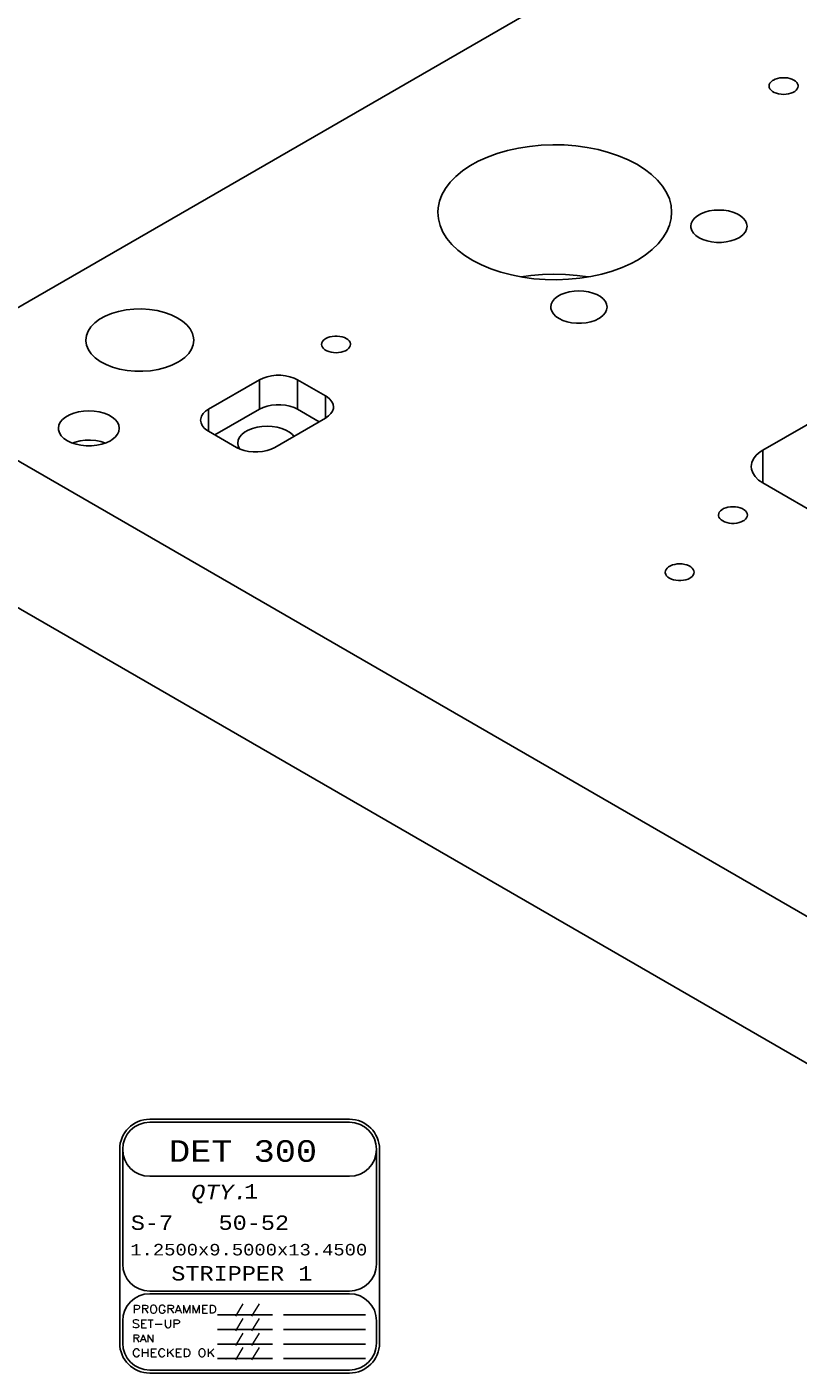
# Model space of a CAD drawing. Header units: inches. Extents: x 3 to 351, y 4 to 271.
# Tile 446 of 530: x 217.97 to 223.33, y 176.59 to 185.94. Entities that reach past the tile are written whole.
import ezdxf
from ezdxf.enums import TextEntityAlignment as Align

# ---------------------------------------------------------------- set-up
doc = ezdxf.new("R2010")
doc.units = ezdxf.units.IN
doc.header["$LTSCALE"] = 0.5
doc.header["$MEASUREMENT"] = 0
doc.layers.add('PLOTVIEW1', color=7, linetype='Continuous')
doc.layers.add('STR_1', color=7, linetype='Continuous')
doc.styles.add('VERO10-Courier New', font='couri.ttf')
doc.styles.add('VERO2-Courier New', font='cour.ttf')
doc.styles.add('VERO3-RomanS', font='romans__.ttf')

msp = doc.modelspace()

# ---------------------------------------------------------------- linework, layer by layer
at = {"layer": 'PLOTVIEW1', "color": 7, "linetype": 'Continuous'}
for p, q in [((220.2111, 178.3521), (218.8236, 178.3521)), ((220.2111, 178.3311), (218.8236, 178.3311)), ((218.6151, 178.1436), (218.6151, 176.7984)), ((218.6361, 178.1436), (218.6361, 177.3467)), ((220.3986, 177.3467), (220.3986, 178.1436)), ((220.4196, 176.7984), (220.4196, 178.1436)), ((218.8236, 177.9561), (220.2111, 177.9561)), ((218.8236, 177.1592), (220.2111, 177.1592)), ((220.2111, 177.1405), (218.8236, 177.1405)), ((219.2951, 176.9939), (219.6763, 176.9939)), ((219.752, 176.9939), (220.3229, 176.9939)), ((218.6361, 176.953), (218.6361, 176.7984)), ((219.2951, 176.8927), (219.6763, 176.8927)), ((219.752, 176.8927), (220.3229, 176.8927)), ((220.3986, 176.7984), (220.3986, 176.953)), ((219.2951, 176.7915), (219.6763, 176.7915)), ((219.752, 176.7915), (220.3229, 176.7915)), ((219.2951, 176.6903), (219.6763, 176.6903)), ((219.752, 176.6903), (220.3229, 176.6903)), ((218.8236, 176.6109), (220.2111, 176.6109)), ((218.8236, 176.5899), (220.2111, 176.5899))]:
    msp.add_line(p, q, dxfattribs=at)
for centre, radius, start, end in [((218.8236, 178.1436), 0.2085, 90, 180), ((218.8236, 178.1436), 0.1875, 90, 180), ((218.8236, 178.1436), 0.1875, 90, 270), ((220.2111, 178.1436), 0.2085, 0, 90), ((220.2111, 178.1436), 0.1875, 0, 90), ((220.2111, 178.1436), 0.1875, 270, 90), ((218.8236, 177.3467), 0.1875, 180, 270), ((220.2111, 177.3467), 0.1875, 270, 0), ((218.8236, 176.953), 0.1875, 90, 180), ((220.2111, 176.953), 0.1875, 0, 90), ((218.8236, 176.7984), 0.2085, 180, 270), ((218.8236, 176.7984), 0.1875, 180, 270), ((220.2111, 176.7984), 0.1875, 270, 0), ((220.2111, 176.7984), 0.2085, 270, 0)]:
    msp.add_arc(centre, radius, start, end, dxfattribs=at)
at = {"layer": 'STR_1', "color": 190, "linetype": 'Continuous'}
for p, q in [((223.7043, 187.3348), (216.9868, 183.4565)), ((223.1308, 185.5472), (223.1382, 185.5563)), ((223.1382, 185.5563), (223.1483, 185.5646)), ((223.1483, 185.5646), (223.1542, 185.5684)), ((223.1542, 185.5684), (223.1676, 185.5749)), ((223.1676, 185.5749), (223.1828, 185.5799)), ((223.1828, 185.5799), (223.1993, 185.5834)), ((223.1993, 185.5834), (223.2165, 185.5851)), ((223.2165, 185.5851), (223.234, 185.5851)), ((223.234, 185.5851), (223.2513, 185.5834)), ((223.2513, 185.5834), (223.2677, 185.5799)), ((223.2677, 185.5799), (223.2829, 185.5749)), ((223.2829, 185.5749), (223.2963, 185.5684)), ((223.2963, 185.5684), (223.3076, 185.5606)), ((223.3076, 185.5606), (223.3164, 185.5519)), ((223.1248, 185.5273), (223.1263, 185.5374)), ((223.1263, 185.5173), (223.1248, 185.5273)), ((223.1263, 185.5374), (223.1308, 185.5472)), ((223.1308, 185.5075), (223.1263, 185.5173)), ((223.1382, 185.4983), (223.1308, 185.5075)), ((223.1483, 185.49), (223.1382, 185.4983)), ((223.1607, 185.4829), (223.1483, 185.49)), ((223.175, 185.4771), (223.1607, 185.4829)), ((223.1909, 185.4728), (223.175, 185.4771)), ((223.2078, 185.4702), (223.1909, 185.4728)), ((223.2253, 185.4693), (223.2078, 185.4702)), ((223.2427, 185.4702), (223.2253, 185.4693)), ((223.2596, 185.4728), (223.2427, 185.4702)), ((223.2755, 185.4771), (223.2596, 185.4728)), ((223.2899, 185.4829), (223.2755, 185.4771)), ((223.3023, 185.49), (223.2899, 185.4829)), ((223.3123, 185.4983), (223.3023, 185.49)), ((223.3197, 185.5075), (223.3123, 185.4983)), ((223.3164, 185.5519), (223.3223, 185.5423)), ((223.3242, 185.5173), (223.3197, 185.5075)), ((223.3223, 185.5423), (223.3254, 185.5324)), ((223.3258, 185.5273), (223.3242, 185.5173)), ((223.3254, 185.5324), (223.3258, 185.5273)), ((221.3842, 185.0963), (221.309, 185.0797)), ((221.462, 185.1085), (221.3842, 185.0963)), ((221.5414, 185.1162), (221.462, 185.1085)), ((221.6218, 185.1194), (221.5414, 185.1162)), ((221.7024, 185.1179), (221.6218, 185.1194)), ((221.7822, 185.1118), (221.7024, 185.1179)), ((221.8607, 185.1011), (221.7822, 185.1118)), ((221.9369, 185.0861), (221.8607, 185.1011)), ((221.1053, 185.0054), (221.047, 184.9733)), ((221.1688, 185.034), (221.1053, 185.0054)), ((221.2369, 185.0589), (221.1688, 185.034)), ((221.309, 185.0797), (221.2369, 185.0589)), ((222.0102, 185.0667), (221.9369, 185.0861)), ((222.0798, 185.0432), (222.0102, 185.0667)), ((222.145, 185.0159), (222.0798, 185.0432)), ((222.2052, 184.985), (222.145, 185.0159)), ((220.9945, 184.938), (220.9483, 184.8999)), ((221.047, 184.9733), (220.9945, 184.938)), ((222.2598, 184.9508), (222.2052, 184.985)), ((222.3082, 184.9136), (222.2598, 184.9508)), ((222.3501, 184.8739), (222.3082, 184.9136)), ((220.8767, 184.8167), (220.8519, 184.7724)), ((220.9089, 184.8593), (220.8767, 184.8167)), ((220.9483, 184.8999), (220.9089, 184.8593)), ((222.3849, 184.8319), (222.3501, 184.8739)), ((222.4123, 184.7882), (222.3849, 184.8319)), ((220.8349, 184.727), (220.8257, 184.6807)), ((220.8519, 184.7724), (220.8349, 184.727)), ((222.4321, 184.7431), (222.4123, 184.7882)), ((222.444, 184.6971), (222.4321, 184.7431)), ((220.8257, 184.6807), (220.824, 184.6506)), ((220.824, 184.6506), (220.828, 184.6042)), ((222.448, 184.6506), (222.444, 184.6971)), ((222.4447, 184.6083), (222.448, 184.6506)), ((222.6071, 184.61), (222.6266, 184.6261)), ((222.6266, 184.6261), (222.6507, 184.64)), ((222.6507, 184.64), (222.6786, 184.6513)), ((222.6786, 184.6513), (222.7095, 184.6596)), ((222.7095, 184.6596), (222.7423, 184.6647)), ((222.7423, 184.6647), (222.7763, 184.6664)), ((222.7763, 184.6664), (222.8102, 184.6647)), ((222.8102, 184.6647), (222.8431, 184.6596)), ((222.8431, 184.6596), (222.8739, 184.6513)), ((222.8739, 184.6513), (222.9018, 184.64)), ((222.9018, 184.64), (222.9259, 184.6261)), ((222.9259, 184.6261), (222.9454, 184.61)), ((220.828, 184.6042), (220.84, 184.5582)), ((220.84, 184.5582), (220.8598, 184.5131)), ((222.4144, 184.517), (222.4335, 184.5622)), ((222.4335, 184.5622), (222.4447, 184.6083)), ((222.581, 184.5537), (222.5839, 184.5732)), ((222.5817, 184.5438), (222.581, 184.5537)), ((222.5876, 184.5245), (222.5817, 184.5438)), ((222.5839, 184.5732), (222.5927, 184.5922)), ((222.5927, 184.5922), (222.6071, 184.61)), ((222.9454, 184.61), (222.9598, 184.5922)), ((222.9598, 184.5922), (222.9686, 184.5732)), ((222.9686, 184.5341), (222.9598, 184.5151)), ((222.9686, 184.5732), (222.9716, 184.5537)), ((222.9716, 184.5537), (222.9686, 184.5341)), ((220.8598, 184.5131), (220.8872, 184.4693)), ((220.8872, 184.4693), (220.922, 184.4274)), ((222.3534, 184.431), (222.3876, 184.4731)), ((222.3876, 184.4731), (222.4144, 184.517)), ((222.5993, 184.506), (222.5876, 184.5245)), ((222.6163, 184.489), (222.5993, 184.506)), ((222.6382, 184.4739), (222.6163, 184.489)), ((222.6642, 184.4613), (222.6382, 184.4739)), ((222.6937, 184.4515), (222.6642, 184.4613)), ((222.7257, 184.4448), (222.6937, 184.4515)), ((222.7592, 184.4413), (222.7257, 184.4448)), ((222.7933, 184.4413), (222.7592, 184.4413)), ((222.8268, 184.4448), (222.7933, 184.4413)), ((222.8588, 184.4515), (222.8268, 184.4448)), ((222.8883, 184.4613), (222.8588, 184.4515)), ((222.9144, 184.4739), (222.8883, 184.4613)), ((222.9259, 184.4812), (222.9144, 184.4739)), ((222.9454, 184.4973), (222.9259, 184.4812)), ((222.9598, 184.5151), (222.9454, 184.4973)), ((220.922, 184.4274), (220.9639, 184.3876)), ((220.9639, 184.3876), (221.0123, 184.3505)), ((221.0123, 184.3505), (221.0669, 184.3162)), ((222.2102, 184.3191), (222.2643, 184.3536)), ((222.2643, 184.3536), (222.3122, 184.391)), ((222.3122, 184.391), (222.3534, 184.431)), ((221.0669, 184.3162), (221.1271, 184.2853)), ((221.1271, 184.2853), (221.1923, 184.258)), ((221.1923, 184.258), (221.2619, 184.2346)), ((222.0352, 184.2424), (222.1033, 184.2672)), ((222.1033, 184.2672), (222.1668, 184.2958)), ((222.1668, 184.2958), (222.2102, 184.3191)), ((221.2619, 184.2346), (221.3352, 184.2152)), ((221.3352, 184.2152), (221.4114, 184.2001)), ((221.4706, 184.2114), (221.403, 184.2016)), ((221.4114, 184.2001), (221.4898, 184.1895)), ((221.5502, 184.2187), (221.4706, 184.2114)), ((221.4898, 184.1895), (221.5697, 184.1834)), ((221.6306, 184.2213), (221.5502, 184.2187)), ((221.5697, 184.1834), (221.6503, 184.1819)), ((221.7111, 184.2193), (221.6306, 184.2213)), ((221.6503, 184.1819), (221.7306, 184.185)), ((221.7909, 184.2127), (221.7111, 184.2193)), ((221.7306, 184.185), (221.8101, 184.1927)), ((221.8691, 184.2016), (221.7909, 184.2127)), ((221.8101, 184.1927), (221.8879, 184.2049)), ((221.8879, 184.2049), (221.9631, 184.2215)), ((221.9631, 184.2215), (222.0352, 184.2424)), ((221.6348, 184.0487), (221.6544, 184.0648)), ((221.6544, 184.0648), (221.6784, 184.0787)), ((221.6784, 184.0787), (221.7063, 184.09)), ((221.7063, 184.09), (221.7372, 184.0983)), ((221.7372, 184.0983), (221.7701, 184.1034)), ((221.7701, 184.1034), (221.804, 184.1051)), ((221.804, 184.1051), (221.8379, 184.1034)), ((221.8379, 184.1034), (221.8708, 184.0983)), ((221.8708, 184.0983), (221.9016, 184.09)), ((221.9016, 184.09), (221.9295, 184.0787)), ((221.9295, 184.0787), (221.9536, 184.0648)), ((221.9536, 184.0648), (221.9731, 184.0487)), ((218.6078, 183.9619), (218.6596, 183.9721)), ((218.6596, 183.9721), (218.7135, 183.9779)), ((218.7135, 183.9779), (218.7682, 183.9791)), ((218.7682, 183.9791), (218.8226, 183.9756)), ((218.8226, 183.9756), (218.8755, 183.9676)), ((218.8755, 183.9676), (218.9259, 183.9553)), ((221.6087, 183.9923), (221.6117, 184.0119)), ((221.6094, 183.9825), (221.6087, 183.9923)), ((221.6153, 183.9632), (221.6094, 183.9825)), ((221.6117, 184.0119), (221.6205, 184.0309)), ((221.6205, 184.0309), (221.6348, 184.0487)), ((221.9731, 184.0487), (221.9875, 184.0309)), ((221.9875, 184.0309), (221.9963, 184.0119)), ((221.9963, 183.9728), (221.9875, 183.9538)), ((221.9963, 184.0119), (221.9993, 183.9923)), ((221.9993, 183.9923), (221.9963, 183.9728)), ((218.415, 183.8546), (218.4418, 183.8821)), ((218.4418, 183.8821), (218.4753, 183.9072)), ((218.4753, 183.9072), (218.5147, 183.9291)), ((218.5147, 183.9291), (218.5592, 183.9475)), ((218.5592, 183.9475), (218.6078, 183.9619)), ((218.9259, 183.9553), (218.9727, 183.9388)), ((218.9727, 183.9388), (219.0147, 183.9186)), ((219.0147, 183.9186), (219.0513, 183.8951)), ((219.0513, 183.8951), (219.0815, 183.8688)), ((221.627, 183.9447), (221.6153, 183.9632)), ((221.644, 183.9277), (221.627, 183.9447)), ((221.6659, 183.9126), (221.644, 183.9277)), ((221.692, 183.9), (221.6659, 183.9126)), ((221.7214, 183.8901), (221.692, 183.9)), ((221.7534, 183.8834), (221.7214, 183.8901)), ((221.787, 183.88), (221.7534, 183.8834)), ((221.821, 183.88), (221.787, 183.88)), ((221.8545, 183.8834), (221.821, 183.88)), ((221.8865, 183.8901), (221.8545, 183.8834)), ((221.916, 183.9), (221.8865, 183.8901)), ((221.9421, 183.9126), (221.916, 183.9)), ((221.9536, 183.9199), (221.9421, 183.9126)), ((221.9731, 183.936), (221.9536, 183.9199)), ((221.9875, 183.9538), (221.9731, 183.936)), ((218.3796, 183.7627), (218.3836, 183.7942)), ((218.3836, 183.7942), (218.3955, 183.8251)), ((218.3955, 183.8251), (218.415, 183.8546)), ((219.0815, 183.8688), (219.1048, 183.8401)), ((219.1048, 183.8401), (219.1206, 183.8099)), ((219.1206, 183.8099), (219.1286, 183.7786)), ((220.0465, 183.7741), (220.0599, 183.7806)), ((220.0599, 183.7806), (220.0751, 183.7857)), ((220.0751, 183.7857), (220.0915, 183.7891)), ((220.0915, 183.7891), (220.1088, 183.7909)), ((220.1088, 183.7909), (220.1263, 183.7909)), ((220.1263, 183.7909), (220.1435, 183.7891)), ((220.1435, 183.7891), (220.16, 183.7857)), ((220.16, 183.7857), (220.1752, 183.7806)), ((220.1752, 183.7806), (220.1886, 183.7741)), ((223.0821, 182.9993), (224.4963, 183.8158)), ((218.3797, 183.7586), (218.3796, 183.7627)), ((218.3847, 183.7272), (218.3797, 183.7586)), ((218.3976, 183.6965), (218.3847, 183.7272)), ((218.4181, 183.6672), (218.3976, 183.6965)), ((219.1137, 183.7003), (219.0941, 183.6708)), ((219.1256, 183.7312), (219.1137, 183.7003)), ((219.1296, 183.7627), (219.1256, 183.7312)), ((219.1286, 183.7786), (219.1296, 183.7627)), ((220.017, 183.7331), (220.0186, 183.7432)), ((220.0186, 183.723), (220.017, 183.7331)), ((220.0186, 183.7432), (220.0231, 183.7529)), ((220.0231, 183.7133), (220.0186, 183.723)), ((220.0231, 183.7529), (220.0305, 183.7621)), ((220.0305, 183.7041), (220.0231, 183.7133)), ((220.0305, 183.7621), (220.0405, 183.7704)), ((220.0405, 183.6958), (220.0305, 183.7041)), ((220.0405, 183.7704), (220.0465, 183.7741)), ((220.0529, 183.6887), (220.0405, 183.6958)), ((220.0673, 183.6828), (220.0529, 183.6887)), ((220.1821, 183.6887), (220.1678, 183.6828)), ((220.1945, 183.6958), (220.1821, 183.6887)), ((220.1886, 183.7741), (220.1999, 183.7664)), ((220.2046, 183.7041), (220.1945, 183.6958)), ((220.1999, 183.7664), (220.2086, 183.7576)), ((220.212, 183.7133), (220.2046, 183.7041)), ((220.2086, 183.7576), (220.2146, 183.7481)), ((220.2165, 183.723), (220.212, 183.7133)), ((220.2146, 183.7481), (220.2177, 183.7382)), ((220.218, 183.7331), (220.2165, 183.723)), ((220.2177, 183.7382), (220.218, 183.7331)), ((218.4457, 183.6399), (218.4181, 183.6672)), ((218.48, 183.6152), (218.4457, 183.6399)), ((218.5201, 183.5937), (218.48, 183.6152)), ((218.5652, 183.5758), (218.5201, 183.5937)), ((219.0198, 183.6096), (218.9783, 183.5889)), ((219.0339, 183.6182), (219.0198, 183.6096)), ((219.0674, 183.6433), (219.0339, 183.6182)), ((219.0941, 183.6708), (219.0674, 183.6433)), ((220.0832, 183.6786), (220.0673, 183.6828)), ((220.1001, 183.676), (220.0832, 183.6786)), ((220.1175, 183.6751), (220.1001, 183.676)), ((220.135, 183.676), (220.1175, 183.6751)), ((220.1519, 183.6786), (220.135, 183.676)), ((220.1678, 183.6828), (220.1519, 183.6786)), ((218.6143, 183.5619), (218.5652, 183.5758)), ((218.6665, 183.5523), (218.6143, 183.5619)), ((218.7205, 183.5471), (218.6665, 183.5523)), ((218.7752, 183.5465), (218.7205, 183.5471)), ((218.8295, 183.5506), (218.7752, 183.5465)), ((218.8822, 183.5591), (218.8295, 183.5506)), ((218.9321, 183.572), (218.8822, 183.5591)), ((218.9783, 183.5889), (218.9321, 183.572)), ((219.6105, 183.4993), (219.5854, 183.4871)), ((219.6388, 183.5087), (219.6105, 183.4993)), ((219.6695, 183.5151), (219.6388, 183.5087)), ((219.7017, 183.5184), (219.6695, 183.5151)), ((219.7344, 183.5184), (219.7017, 183.5184)), ((219.7665, 183.5151), (219.7344, 183.5184)), ((219.7973, 183.5087), (219.7665, 183.5151)), ((219.8256, 183.4993), (219.7973, 183.5087)), ((219.8506, 183.4871), (219.8256, 183.4993)), ((226.4974, 177.9656), (216.9868, 183.4565)), ((219.5854, 183.4871), (219.2319, 183.283)), ((220.0451, 183.3749), (219.8506, 183.4871)), ((219.7017, 183.3143), (219.6695, 183.311)), ((219.7344, 183.3143), (219.7017, 183.3143)), ((219.7665, 183.311), (219.7344, 183.3143)), ((220.0561, 183.3679), (220.0451, 183.3749)), ((220.0749, 183.3524), (220.0561, 183.3679)), ((220.0887, 183.3353), (220.0749, 183.3524)), ((220.0971, 183.3171), (220.0887, 183.3353)), ((220.1, 183.2983), (220.0971, 183.3171)), ((218.2183, 183.2112), (218.2394, 183.2286)), ((218.2394, 183.2286), (218.2654, 183.2436)), ((218.2654, 183.2436), (218.2956, 183.2558)), ((218.2956, 183.2558), (218.3289, 183.2648)), ((218.3289, 183.2648), (218.3644, 183.2703)), ((218.3644, 183.2703), (218.401, 183.2721)), ((218.401, 183.2721), (218.4377, 183.2703)), ((218.4377, 183.2703), (218.4732, 183.2648)), ((218.4732, 183.2648), (218.5065, 183.2558)), ((218.5065, 183.2558), (218.5366, 183.2436)), ((218.5366, 183.2436), (218.5626, 183.2286)), ((218.5626, 183.2286), (218.5837, 183.2112)), ((219.1834, 183.2345), (219.1777, 183.2159)), ((219.1945, 183.2522), (219.1834, 183.2345)), ((219.2109, 183.2686), (219.1945, 183.2522)), ((219.2319, 183.283), (219.2109, 183.2686)), ((219.5854, 183.283), (219.2761, 183.1044)), ((219.6105, 183.2951), (219.5854, 183.283)), ((219.6388, 183.3046), (219.6105, 183.2951)), ((219.6695, 183.311), (219.6388, 183.3046)), ((219.6915, 183.0177), (220.0451, 183.2218)), ((219.7973, 183.3046), (219.7665, 183.311)), ((219.8256, 183.2951), (219.7973, 183.3046)), ((219.8506, 183.283), (219.8256, 183.2951)), ((220.0009, 183.1963), (219.8506, 183.283)), ((220.0451, 183.2218), (220.0661, 183.2362)), ((220.0661, 183.2362), (220.0824, 183.2526)), ((220.0824, 183.2526), (220.0936, 183.2703)), ((220.0936, 183.2703), (220.0993, 183.2889)), ((220.0993, 183.2889), (220.1, 183.2983)), ((218.1901, 183.1503), (218.1933, 183.1715)), ((218.1909, 183.1397), (218.1901, 183.1503)), ((218.1973, 183.1188), (218.1909, 183.1397)), ((218.1933, 183.1715), (218.2028, 183.192)), ((218.2028, 183.192), (218.2183, 183.2112)), ((218.5837, 183.2112), (218.5993, 183.192)), ((218.5993, 183.192), (218.6088, 183.1715)), ((218.6088, 183.1292), (218.5993, 183.1087)), ((218.6088, 183.1715), (218.612, 183.1503)), ((218.612, 183.1503), (218.6088, 183.1292)), ((219.1777, 183.2159), (219.177, 183.2065)), ((219.177, 183.2065), (219.1798, 183.1877)), ((219.1798, 183.1877), (219.1883, 183.1694)), ((219.1883, 183.1694), (219.2021, 183.1523)), ((219.2021, 183.1523), (219.2208, 183.1369)), ((219.2208, 183.1369), (219.2319, 183.1299)), ((219.2319, 183.1299), (219.4263, 183.0177)), ((219.4829, 183.1236), (219.5079, 183.1381)), ((219.5079, 183.1381), (219.5369, 183.1498)), ((219.5369, 183.1498), (219.569, 183.1585)), ((219.569, 183.1585), (219.6032, 183.1638)), ((219.6032, 183.1638), (219.6385, 183.1655)), ((219.6385, 183.1655), (219.6737, 183.1638)), ((219.6737, 183.1638), (219.7079, 183.1585)), ((219.7079, 183.1585), (219.74, 183.1498)), ((219.74, 183.1498), (219.769, 183.1381)), ((219.769, 183.1381), (219.7941, 183.1236)), ((218.2098, 183.0989), (218.1973, 183.1188)), ((218.2282, 183.0805), (218.2098, 183.0989)), ((218.2519, 183.0642), (218.2282, 183.0805)), ((218.28, 183.0506), (218.2519, 183.0642)), ((218.3119, 183.0399), (218.28, 183.0506)), ((218.3464, 183.0327), (218.3119, 183.0399)), ((218.3826, 183.029), (218.3464, 183.0327)), ((218.4556, 183.0327), (218.4194, 183.029)), ((218.4902, 183.0399), (218.4556, 183.0327)), ((218.522, 183.0506), (218.4902, 183.0399)), ((218.5502, 183.0642), (218.522, 183.0506)), ((218.5626, 183.072), (218.5502, 183.0642)), ((218.5837, 183.0894), (218.5626, 183.072)), ((218.5993, 183.1087), (218.5837, 183.0894)), ((219.4353, 183.0483), (219.4384, 183.0686)), ((219.4354, 183.0467), (219.4353, 183.0483)), ((219.4389, 183.0264), (219.4354, 183.0467)), ((219.4384, 183.0686), (219.4476, 183.0884)), ((219.4476, 183.0884), (219.4626, 183.1069)), ((219.4626, 183.1069), (219.4829, 183.1236)), ((219.7941, 183.1236), (219.8144, 183.1069)), ((219.8144, 183.1069), (219.825, 183.0947)), ((218.4194, 183.029), (218.3826, 183.029)), ((219.4263, 183.0177), (219.4514, 183.0055)), ((219.4485, 183.0067), (219.4389, 183.0264)), ((219.4514, 183.0055), (219.4797, 182.9961)), ((219.4797, 182.9961), (219.5104, 182.9896)), ((219.5104, 182.9896), (219.5426, 182.9864)), ((219.5426, 182.9864), (219.5753, 182.9864)), ((219.5753, 182.9864), (219.6074, 182.9896)), ((219.6074, 182.9896), (219.6382, 182.9961)), ((219.6382, 182.9961), (219.6665, 183.0055)), ((219.6665, 183.0055), (219.6915, 183.0177)), ((223.0041, 182.9122), (223.0159, 182.9386)), ((223.0159, 182.9386), (223.0353, 182.9635)), ((223.0353, 182.9635), (223.0617, 182.9862)), ((223.0617, 182.9862), (223.0821, 182.9993)), ((223.0001, 182.885), (223.0041, 182.9122)), ((223.0017, 182.8674), (223.0001, 182.885)), ((223.0108, 182.8406), (223.0017, 182.8674)), ((223.0276, 182.8151), (223.0108, 182.8406)), ((223.0516, 182.7915), (223.0276, 182.8151)), ((223.0821, 182.7707), (223.0516, 182.7915)), ((223.7008, 182.4134), (223.0821, 182.7707)), ((222.7745, 182.5582), (222.779, 182.568)), ((222.779, 182.568), (222.7864, 182.5772)), ((222.7864, 182.5772), (222.7965, 182.5855)), ((222.7965, 182.5855), (222.8089, 182.5926)), ((222.8089, 182.5926), (222.8232, 182.5984)), ((222.8232, 182.5984), (222.8391, 182.6027)), ((222.8391, 182.6027), (222.856, 182.6053)), ((222.856, 182.6053), (222.8735, 182.6062)), ((222.8735, 182.6062), (222.8909, 182.6053)), ((222.8909, 182.6053), (222.9079, 182.6027)), ((222.9079, 182.6027), (222.9237, 182.5984)), ((222.9237, 182.5984), (222.9381, 182.5926)), ((222.9381, 182.5926), (222.9505, 182.5855)), ((222.9505, 182.5855), (222.9605, 182.5772)), ((222.9605, 182.5772), (222.9679, 182.568)), ((222.9679, 182.568), (222.9725, 182.5582)), ((222.773, 182.5482), (222.7745, 182.5582)), ((222.7734, 182.5431), (222.773, 182.5482)), ((222.7764, 182.5332), (222.7734, 182.5431)), ((222.7824, 182.5236), (222.7764, 182.5332)), ((222.7912, 182.5149), (222.7824, 182.5236)), ((222.8024, 182.5071), (222.7912, 182.5149)), ((222.8158, 182.5006), (222.8024, 182.5071)), ((222.831, 182.4956), (222.8158, 182.5006)), ((222.8475, 182.4921), (222.831, 182.4956)), ((222.8647, 182.4904), (222.8475, 182.4921)), ((222.8822, 182.4904), (222.8647, 182.4904)), ((222.8995, 182.4921), (222.8822, 182.4904)), ((222.916, 182.4956), (222.8995, 182.4921)), ((222.9311, 182.5006), (222.916, 182.4956)), ((222.9445, 182.5071), (222.9311, 182.5006)), ((222.9505, 182.5109), (222.9445, 182.5071)), ((222.9605, 182.5192), (222.9505, 182.5109)), ((222.9679, 182.5283), (222.9605, 182.5192)), ((222.9725, 182.5381), (222.9679, 182.5283)), ((222.9725, 182.5582), (222.974, 182.5482)), ((222.974, 182.5482), (222.9725, 182.5381)), ((226.4974, 176.945), (216.9868, 182.4359)), ((222.427, 182.1884), (222.4394, 182.1956)), ((222.4394, 182.1956), (222.4538, 182.2014)), ((222.4538, 182.2014), (222.4696, 182.2057)), ((222.4696, 182.2057), (222.4866, 182.2083)), ((222.4866, 182.2083), (222.504, 182.2092)), ((222.504, 182.2092), (222.5215, 182.2083)), ((222.5215, 182.2083), (222.5384, 182.2057)), ((222.5384, 182.2057), (222.5543, 182.2014)), ((222.5543, 182.2014), (222.5686, 182.1956)), ((222.5686, 182.1956), (222.581, 182.1884)), ((222.4035, 182.1512), (222.405, 182.1612)), ((222.4039, 182.1461), (222.4035, 182.1512)), ((222.4069, 182.1361), (222.4039, 182.1461)), ((222.405, 182.1612), (222.4096, 182.171)), ((222.4129, 182.1266), (222.4069, 182.1361)), ((222.4096, 182.171), (222.417, 182.1802)), ((222.4217, 182.1179), (222.4129, 182.1266)), ((222.417, 182.1802), (222.427, 182.1884)), ((222.433, 182.1101), (222.4217, 182.1179)), ((222.4464, 182.1036), (222.433, 182.1101)), ((222.4615, 182.0986), (222.4464, 182.1036)), ((222.478, 182.0951), (222.4615, 182.0986)), ((222.5465, 182.0986), (222.53, 182.0951)), ((222.5617, 182.1036), (222.5465, 182.0986)), ((222.5751, 182.1101), (222.5617, 182.1036)), ((222.581, 182.1139), (222.5751, 182.1101)), ((222.581, 182.1884), (222.5911, 182.1802)), ((222.5911, 182.1221), (222.581, 182.1139)), ((222.5911, 182.1802), (222.5985, 182.171)), ((222.5985, 182.1313), (222.5911, 182.1221)), ((222.5985, 182.171), (222.603, 182.1612)), ((222.603, 182.1411), (222.5985, 182.1313)), ((222.603, 182.1612), (222.6045, 182.1512)), ((222.6045, 182.1512), (222.603, 182.1411)), ((222.4953, 182.0933), (222.478, 182.0951)), ((222.5128, 182.0933), (222.4953, 182.0933)), ((222.53, 182.0951), (222.5128, 182.0933))]:
    msp.add_line(p, q, dxfattribs=at)
at = {"layer": 'STR_1', "color": 96, "linetype": 'Continuous'}
for p, q in [((219.5854, 183.283), (219.5854, 183.4871)), ((219.8506, 183.283), (219.8506, 183.4871)), ((220.0451, 183.2218), (220.0451, 183.3749)), ((219.2319, 183.1299), (219.2319, 183.283)), ((218.3055, 183.0548), (218.2859, 183.0483)), ((218.3396, 183.0627), (218.3055, 183.0548)), ((218.3756, 183.0671), (218.3396, 183.0627)), ((218.4123, 183.0678), (218.3756, 183.0671)), ((218.4487, 183.0648), (218.4123, 183.0678)), ((218.4837, 183.0583), (218.4487, 183.0648)), ((218.5161, 183.0483), (218.4837, 183.0583)), ((223.0821, 182.7707), (223.0821, 182.9993))]:
    msp.add_line(p, q, dxfattribs=at)

# ---------------------------------------------------------------- texts
at = {"layer": 'PLOTVIEW1', "color": 7, "linetype": 'Continuous'}
for s, height, style, width, p, p2 in [('DET 300', 0.15, 'VERO2-Courier New', 0.932229, (218.9576, 178.0569), (219.9858, 178.0569)), ('QTY.', 0.1, 'VERO10-Courier New', 0.932229, (219.1114, 177.7971), (219.5031, 177.7971)), ('1', 0.1, 'VERO2-Courier New', 0.932229, (219.479, 177.8018), (219.5769, 177.8018)), ('S-7', 0.1, 'VERO2-Courier New', 0.932229, (218.6923, 177.5842), (218.986, 177.5842)), ('50-52', 0.1, 'VERO2-Courier New', 0.932229, (219.3016, 177.5842), (219.7912, 177.5842)), ('1.2500x9.5000x13.4500', 0.08, 'VERO2-Courier New', 0.932229, (218.6889, 177.4068), (220.334, 177.4068)), ('STRIPPER 1', 0.1, 'VERO2-Courier New', 0.932229, (218.9735, 177.2327), (219.9527, 177.2327)), ('PROGRAMMED', 0.05748, 'VERO3-RomanS', 0.998853, (218.7036, 177.0048), (219.2892, 177.0048)), ('/ /', 0.05632, 'VERO3-RomanS', 0.998835, (219.4126, 177.0034), (219.5884, 177.0034)), ('SET-UP', 0.05651, 'VERO3-RomanS', 0.999446, (218.7007, 176.9042), (219.0378, 176.9042)), ('/ /', 0.05632, 'VERO3-RomanS', 0.998835, (219.4126, 176.9022), (219.5884, 176.9022)), ('/ /', 0.05632, 'VERO3-RomanS', 0.998835, (219.4126, 176.801), (219.5884, 176.801)), ('RAN', 0.05162, 'VERO3-RomanS', 0.998942, (218.7035, 176.8049), (218.855, 176.8049)), ('CHECKED OK', 0.05484, 'VERO3-RomanS', 0.99943, (218.7007, 176.703), (219.2778, 176.703)), ('/ /', 0.05632, 'VERO3-RomanS', 0.998835, (219.4126, 176.6998), (219.5884, 176.6998))]:
    msp.add_text(s, height=height, dxfattribs=dict(at, style=style, width=width)).set_placement(p, p2, align=Align.FIT)

doc.saveas('drawing.dxf')
